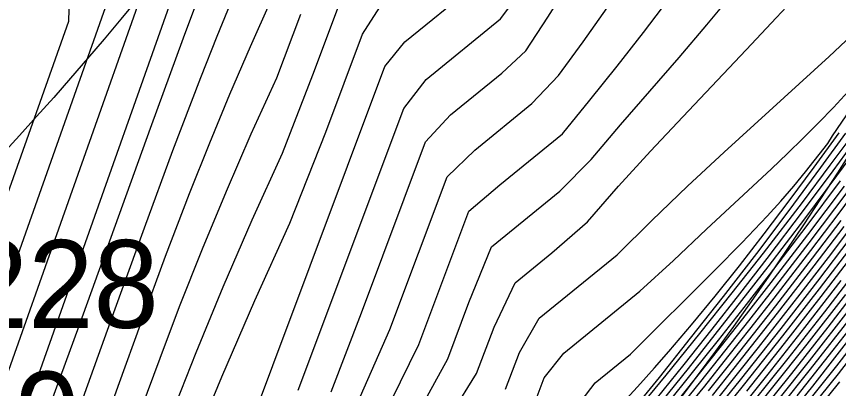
# Model space of a CAD drawing. Extents: x 2356077 to 2359823, y 225951 to 227822.
# Drawn here: x 2357678.66 to 2357702.08, y 226821.55 to 226832.16 of the extents above; entities that cross this region are included whole.
import ezdxf

# ---------------------------------------------------------------- set-up
doc = ezdxf.new("R2010")
doc.units = 0
for name, color, linetype in [('DTM Contours Major', 7, 'Continuous'), ('DTM Contours Minor', 7, 'Continuous'), ('Exist DTM Breakline', 7, 'Continuous'), ('Exist DTM Breakline Underwater', 7, 'Continuous'), ('Exist DTM Drainline', 7, 'Continuous'), ('Exist DTM Drainline Cogo Elevation', 7, 'Continuous'), ('Exist DTM Drainline Cogo Number', 7, 'Continuous')]:
    doc.layers.add(name, color=color, linetype=linetype)

msp = doc.modelspace()

# ---------------------------------------------------------------- linework, layer by layer
at = {"layer": 'DTM Contours Major'}
for points in [[(2357677.588, 226822.232), (2357681.647, 226833.687)], [(2357686.685, 226821.503), (2357689.695, 226829.533), (2357690.333, 226830.355), (2357692.453, 226832.085), (2357693.151, 226833.031)], [(2357691.077, 226820.864), (2357691.767, 226821.98), (2357692.274, 226823.297), (2357692.866, 226824.563), (2357693.916, 226825.421), (2357694.932, 226826.301), (2357695.818, 226827.317), (2357696.726, 226828.315), (2357697.646, 226829.299), (2357699.449, 226831.203), (2357700.319, 226832.127), (2357701.172, 226833.044)], [(2357678.778, 226814.356), (2357679.059, 226814.893), (2357679.574, 226816.049), (2357680.233, 226817.885), (2357681.562, 226821.621), (2357682.234, 226823.484), (2357682.912, 226825.32), (2357683.597, 226827.11), (2357684.17, 226828.55), (2357684.747, 226829.945), (2357685.327, 226831.294), (2357685.908, 226832.596)], [(2357696.088, 226820.776), (2357696.98, 226821.867), (2357697.868, 226822.984), (2357698.801, 226824.177), (2357699.75, 226825.401), (2357700.672, 226826.623), (2357701.577, 226827.846), (2357702.289, 226828.827)], [(2357697.338, 226821.007), (2357698.042, 226821.882), (2357698.752, 226822.773), (2357699.46, 226823.672), (2357700.16, 226824.571), (2357701.203, 226825.931), (2357702.248, 226827.322)], [(2357698.603, 226821.222), (2357699.798, 226822.722), (2357700.987, 226824.242), (2357701.887, 226825.414), (2357702.766, 226826.578)], [(2357699.643, 226821.151), (2357700.647, 226822.411), (2357701.687, 226823.74), (2357702.751, 226825.125)], [(2357700.902, 226821.344), (2357701.93, 226822.645), (2357702.552, 226823.442)]]:
    msp.add_lwpolyline(points, dxfattribs=at)
at = {"layer": 'DTM Contours Minor'}
for points in [[(2357676.305, 226815.287), (2357676.814, 226816.259), (2357678.03, 226818.744), (2357679.302, 226821.962), (2357684.138, 226835.61)], [(2357675.481, 226815.597), (2357676.066, 226816.715), (2357677.401, 226819.151), (2357683.16, 226835.403)], [(2357694.75, 226821.197), (2357695.148, 226821.711), (2357696.155, 226822.533), (2357698.561, 226824.922), (2357699.327, 226825.701), (2357700.05, 226826.468), (2357700.436, 226826.896), (2357700.807, 226827.322), (2357701.138, 226827.724), (2357701.777, 226828.535), (2357701.907, 226828.757), (2357705.701, 226834.31)], [(2357677.13, 226814.976), (2357677.562, 226815.804), (2357678.328, 226817.585), (2357679.388, 226820.436), (2357680.446, 226823.338), (2357682.48, 226828.973), (2357683.42, 226831.55), (2357684.283, 226833.861)], [(2357689.335, 226821.203), (2357690.123, 226822.804), (2357691.547, 226826.606), (2357692.437, 226827.357), (2357694.218, 226828.811), (2357695, 226829.774), (2357695.772, 226830.739), (2357696.53, 226831.702), (2357697.941, 226833.57)], [(2357676.729, 226822.36), (2357680.153, 226832.023), (2357680.194, 226833.365)], [(2357687.632, 226821.454), (2357688.496, 226823.712), (2357690.32, 226828.578), (2357691.024, 226829.347), (2357692.487, 226830.541), (2357693.178, 226831.178), (2357693.803, 226832.134), (2357694.408, 226833.1)], [(2357673.818, 226808.673), (2357679.712, 226811.598), (2357680.532, 226812.254), (2357680.904, 226812.612), (2357681.264, 226812.989), (2357681.375, 226813.111), (2357681.532, 226813.213), (2357681.616, 226813.339), (2357681.717, 226813.457), (2357681.807, 226813.621), (2357682.077, 226813.969), (2357682.399, 226814.414), (2357682.715, 226814.884), (2357682.872, 226815.129), (2357683.992, 226817.102), (2357684.903, 226819.37), (2357689.159, 226830.728), (2357689.723, 226831.428), (2357691.67, 226833.018)], [(2357677.954, 226814.666), (2357678.31, 226815.348), (2357678.944, 226816.798), (2357679.789, 226819.119), (2357681.478, 226823.827), (2357682.308, 226826.128), (2357683.122, 226828.339), (2357683.912, 226830.415), (2357684.378, 226831.595), (2357684.833, 226832.713)], [(2357680.426, 226813.735), (2357680.555, 226813.982), (2357680.821, 226814.634), (2357681.88, 226817.58), (2357682.256, 226818.61), (2357682.652, 226819.673), (2357683.07, 226820.773), (2357683.781, 226822.578), (2357684.552, 226824.451), (2357685.374, 226826.357), (2357686.24, 226828.26), (2357687.104, 226830.491), (2357687.979, 226832.828)], [(2357690.214, 226821.054), (2357690.954, 226822.398), (2357691.555, 226824.002), (2357692.195, 226825.587), (2357694.143, 226827.178), (2357695.037, 226828.078), (2357695.875, 226829.062), (2357697.544, 226830.989), (2357698.328, 226831.912), (2357699.088, 226832.834)], [(2357681.25, 226813.425), (2357681.303, 226813.527), (2357681.406, 226814.059), (2357682.607, 226817.168), (2357682.874, 226817.848), (2357683.651, 226819.796), (2357684.514, 226821.888), (2357685.451, 226824.064), (2357686.453, 226826.263), (2357687.475, 226828.859), (2357688.522, 226831.652), (2357689.017, 226832.424)], [(2357688.468, 226821.339), (2357689.301, 226823.236), (2357690.932, 226827.587), (2357691.723, 226828.346), (2357693.348, 226829.673), (2357694.101, 226830.475), (2357694.803, 226831.434), (2357695.488, 226832.397)], [(2357679.602, 226814.046), (2357679.807, 226814.438), (2357680.203, 226815.321), (2357681.697, 226819.527), (2357682.217, 226820.967), (2357682.754, 226822.421), (2357683.313, 226823.887), (2357683.966, 226825.535), (2357684.647, 226827.181), (2357685.352, 226828.811), (2357686.077, 226830.41), (2357686.768, 226832.22)], [(2357692.595, 226821.531), (2357692.989, 226822.581), (2357693.557, 226823.556), (2357695.774, 226825.365), (2357696.768, 226826.343), (2357697.783, 226827.321), (2357698.823, 226828.288), (2357701.812, 226831.012), (2357702.76, 226831.902)], [(2357693.415, 226821.094), (2357693.701, 226821.857), (2357694.26, 226822.558), (2357696.422, 226824.323), (2357697.376, 226825.203), (2357698.32, 226826.089), (2357700.171, 226827.815), (2357700.627, 226828.249), (2357701.073, 226828.683), (2357701.51, 226829.12), (2357701.938, 226829.564), (2357702.359, 226830.018)], [(2357696.047, 226821.272), (2357696.437, 226821.696), (2357696.838, 226822.141), (2357697.252, 226822.612), (2357697.895, 226823.368), (2357698.566, 226824.184), (2357699.258, 226825.051), (2357699.964, 226825.959), (2357700.677, 226826.897), (2357701.389, 226827.856), (2357702.1, 226828.834)], [(2357696.182, 226820.741), (2357697.171, 226821.938), (2357698.13, 226823.12), (2357699.055, 226824.279), (2357699.94, 226825.407), (2357701.054, 226826.857), (2357701.846, 226827.913), (2357702.353, 226828.601)], [(2357696.889, 226821.252), (2357697.683, 226822.241), (2357698.479, 226823.244), (2357699.269, 226824.253), (2357700.045, 226825.256), (2357701.087, 226826.625), (2357701.928, 226827.753), (2357702.473, 226828.497)], [(2357697.046, 226821.181), (2357697.806, 226822.127), (2357698.57, 226823.089), (2357699.33, 226824.057), (2357700.078, 226825.022), (2357701.12, 226826.387), (2357702.035, 226827.609), (2357702.627, 226828.416)], [(2357697.195, 226821.098), (2357697.926, 226822.007), (2357698.661, 226822.932), (2357699.394, 226823.864), (2357700.117, 226824.795), (2357701.16, 226826.157), (2357702.142, 226827.467)], [(2357697.613, 226820.81), (2357698.269, 226821.623), (2357698.931, 226822.452), (2357699.593, 226823.29), (2357700.25, 226824.131), (2357701.295, 226825.486), (2357702.075, 226826.516), (2357702.835, 226827.537)], [(2357697.477, 226820.911), (2357698.156, 226821.754), (2357698.842, 226822.613), (2357699.526, 226823.481), (2357700.204, 226824.35), (2357701.248, 226825.708), (2357702.353, 226827.175)], [(2357698.38, 226821.49), (2357699.02, 226822.291), (2357699.661, 226823.1), (2357700.297, 226823.913), (2357701.342, 226825.266), (2357702.16, 226826.343)], [(2357698.493, 226821.358), (2357699.111, 226822.13), (2357700.347, 226823.697), (2357701.391, 226825.048), (2357702.245, 226826.17)], [(2357698.142, 226820.383), (2357699.288, 226821.804), (2357700.445, 226823.267), (2357701.489, 226824.611), (2357702.414, 226825.823)], [(2357698.271, 226820.271), (2357699.377, 226821.641), (2357700.495, 226823.052), (2357701.538, 226824.393), (2357702.498, 226825.648)], [(2357699.466, 226821.477), (2357700.545, 226822.838), (2357701.588, 226824.175), (2357702.583, 226825.474)], [(2357699.821, 226820.824), (2357700.749, 226821.985), (2357701.785, 226823.304), (2357702.92, 226824.775)], [(2357699.038, 226820.674), (2357700.074, 226821.965), (2357701.119, 226823.291), (2357702.154, 226824.628)], [(2357699.254, 226820.397), (2357700.213, 226821.588), (2357701.185, 226822.817), (2357702.287, 226824.234)], [(2357700.353, 226821.211), (2357701.251, 226822.342), (2357702.42, 226823.839)], [(2357700.423, 226821.023), (2357701.284, 226822.104), (2357702.486, 226823.641)], [(2357700.18, 226820.172), (2357701.345, 226821.623), (2357701.977, 226822.424), (2357702.617, 226823.243)], [(2357702.683, 226823.044), (2357702.023, 226822.201), (2357701.001, 226820.914)], [(2357702.747, 226822.843), (2357702.068, 226821.976), (2357701.049, 226820.697)], [(2357702.11, 226821.748), (2357701.095, 226820.477)]]:
    msp.add_lwpolyline(points, dxfattribs=at)
at = {"layer": 'Exist DTM Breakline'}
for points in [[(2357560.647, 226784.157), (2357579.194, 226813.797), (2357610.316, 226806.105), (2357665.993, 226838.755), (2357684.212, 226874.582), (2357696.408, 226900.16)], [(2357603.707, 226758.395), (2357634.69, 226779.787), (2357686.009, 226803.72), (2357722.082, 226854.21), (2357734.02, 226881.496)]]:
    msp.add_spline(points, degree=3, dxfattribs=at)
at = {"layer": 'Exist DTM Breakline Underwater'}
for points in [[(2357599.673, 226759.537), (2357632.912, 226785.572), (2357686.254, 226809.636), (2357716.995, 226856.561), (2357730.688, 226885.555)], [(2357556.564, 226758.637), (2357564.307, 226781.559), (2357585.412, 226809.405), (2357614.858, 226803.405), (2357668.761, 226835.297), (2357689.369, 226869.515)]]:
    msp.add_spline(points, degree=3, dxfattribs=at)
at = {"layer": 'Exist DTM Drainline'}
msp.add_spline([(2357699.586, 226858.192), (2357670.366, 226820.782), (2357623.327, 226796.892), (2357587.218, 226772.268), (2357568.803, 226744.252), (2357555.19, 226717.62), (2357555.017, 226695.126), (2357553.473, 226672.759), (2357563.697, 226642.736), (2357576.526, 226627.993), (2357663.798, 226499.169), (2357732.721, 226415.647), (2357803.211, 226342.215), (2357874.586, 226264.309)], degree=3, dxfattribs=at)

# ---------------------------------------------------------------- texts
at = {"layer": 'Exist DTM Drainline Cogo Elevation'}
msp.add_text('-8.39', height=2.5, dxfattribs=at).set_placement((2357672.866, 226819.532))
at = {"layer": 'Exist DTM Drainline Cogo Number'}
msp.add_text('D1228', height=2.5, dxfattribs=at).set_placement((2357672.866, 226823.282))

doc.saveas('drawing.dxf')
